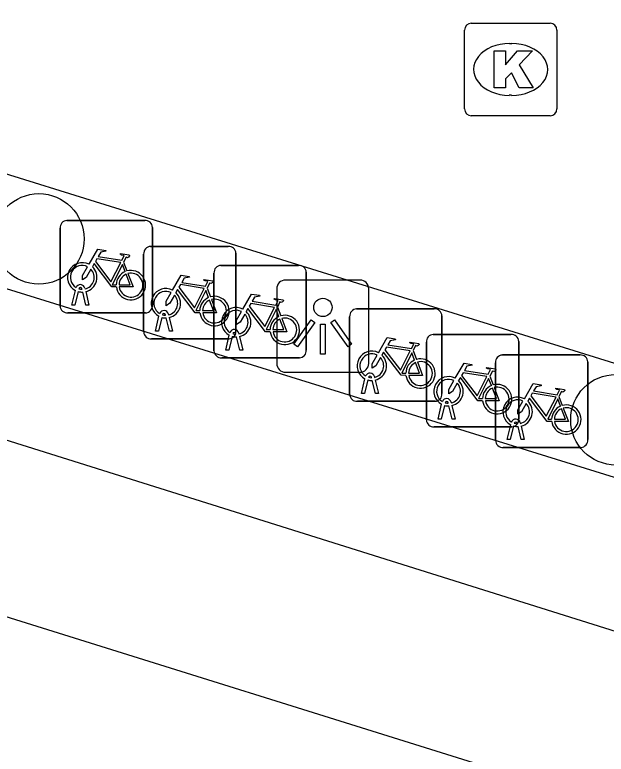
# Model space of a CAD drawing. Extents: x 160676 to 161153, y 383244 to 383713.
# Drawn here: x 161107.4 to 161113.8, y 383458.93 to 383466.92 of the extents above; entities that cross this region are included whole.
import ezdxf

# ---------------------------------------------------------------- set-up
doc = ezdxf.new("R2010")
doc.units = 0
for name, color, linetype in [('IMGEO_Boom', 7, 'Continuous'), ('IMGEO_Fietsenrek', 7, 'Continuous'), ('IMGEO_Fietspad_gesloten', 7, 'Continuous'), ('IMGEO_Kolk', 7, 'Continuous'), ('IMGEO_Lichtpunt', 7, 'Continuous'), ('IMGEO_Rijbaan_lokaal_open', 7, 'Continuous')]:
    doc.layers.add(name, color=color, linetype=linetype)

msp = doc.modelspace()

# ---------------------------------------------------------------- linework, layer by layer
at = {"layer": 'IMGEO_Boom'}
for centre in [(161107.664, 383464.501), (161113.907, 383462.545)]:
    msp.add_circle(centre, 0.4892, dxfattribs=at)
at = {"layer": 'IMGEO_Fietsenrek'}
for p, q in [((161107.9679, 383464.6995), (161108.8088, 383464.6995)), ((161108.8088, 383464.6995), (161107.9679, 383464.6995)), ((161107.8935, 383463.7749), (161107.8935, 383464.6158)), ((161107.8935, 383464.6158), (161107.8935, 383463.7749)), ((161108.8925, 383464.6251), (161108.8925, 383463.7842)), ((161108.8925, 383463.7842), (161108.8925, 383464.6251)), ((161108.8719, 383464.4195), (161109.7128, 383464.4195)), ((161109.7128, 383464.4195), (161108.8719, 383464.4195)), ((161108.7975, 383463.4949), (161108.7975, 383464.3358)), ((161108.7975, 383464.3358), (161108.7975, 383463.4949)), ((161109.7965, 383464.3451), (161109.7965, 383463.5042)), ((161109.7965, 383463.5042), (161109.7965, 383464.3451)), ((161108.5802, 383464.2492), (161108.6165, 383464.154)), ((161109.6329, 383464.2145), (161110.4738, 383464.2145)), ((161110.4738, 383464.2145), (161109.6329, 383464.2145)), ((161109.5585, 383463.2899), (161109.5585, 383464.1308)), ((161109.5585, 383464.1308), (161109.5585, 383463.2899)), ((161110.5575, 383464.1401), (161110.5575, 383463.2992)), ((161110.5575, 383463.2992), (161110.5575, 383464.1401)), ((161108.1309, 383463.9559), (161108.1299, 383463.9602)), ((161108.1616, 383463.9674), (161108.1634, 383463.9595)), ((161109.4842, 383463.9692), (161109.5205, 383463.874)), ((161108.0205, 383463.7843), (161108.0588, 383463.9443)), ((161108.0892, 383463.9321), (161108.0539, 383463.7843)), ((161108.172, 383463.7843), (161108.1381, 383463.926)), ((161108.1704, 383463.9303), (161108.2054, 383463.7843)), ((161108.0539, 383463.7843), (161108.0205, 383463.7843)), ((161108.2054, 383463.7843), (161108.172, 383463.7843)), ((161110.2452, 383463.7642), (161110.2815, 383463.669)), ((161111.1009, 383463.7435), (161111.9418, 383463.7435)), ((161111.9418, 383463.7435), (161111.1009, 383463.7435)), ((161108.8181, 383463.7005), (161107.9772, 383463.7005)), ((161107.9772, 383463.7005), (161108.8181, 383463.7005)), ((161108.9245, 383463.5043), (161108.9628, 383463.6643)), ((161108.9932, 383463.6521), (161108.9579, 383463.5043)), ((161109.0349, 383463.6759), (161109.0339, 383463.6802)), ((161109.076, 383463.5043), (161109.0421, 383463.646)), ((161109.0656, 383463.6874), (161109.0674, 383463.6795)), ((161109.0744, 383463.6503), (161109.1094, 383463.5043)), ((161111.0265, 383462.8189), (161111.0265, 383463.6598)), ((161111.0265, 383463.6598), (161111.0265, 383462.8189)), ((161112.0255, 383463.6691), (161112.0255, 383462.8282)), ((161112.0255, 383462.8282), (161112.0255, 383463.6691)), ((161108.9579, 383463.5043), (161108.9245, 383463.5043)), ((161109.1094, 383463.5043), (161109.076, 383463.5043)), ((161109.7959, 383463.4709), (161109.7949, 383463.4752)), ((161109.8266, 383463.4824), (161109.8284, 383463.4745)), ((161111.9309, 383463.4675), (161112.7718, 383463.4675)), ((161112.7718, 383463.4675), (161111.9309, 383463.4675)), ((161109.7221, 383463.4205), (161108.8812, 383463.4205)), ((161108.8812, 383463.4205), (161109.7221, 383463.4205)), ((161109.6855, 383463.2993), (161109.7238, 383463.4593)), ((161109.7542, 383463.4471), (161109.7189, 383463.2993)), ((161109.837, 383463.2993), (161109.8031, 383463.441)), ((161109.8354, 383463.4453), (161109.8704, 383463.2993)), ((161112.8555, 383463.3931), (161112.8555, 383462.5522)), ((161112.8555, 383462.5522), (161112.8555, 383463.3931)), ((161111.8565, 383462.5429), (161111.8565, 383463.3838)), ((161111.8565, 383463.3838), (161111.8565, 383462.5429)), ((161109.7189, 383463.2993), (161109.6855, 383463.2993)), ((161109.8704, 383463.2993), (161109.837, 383463.2993)), ((161111.7132, 383463.2932), (161111.7495, 383463.198)), ((161112.6789, 383463.2455), (161113.5198, 383463.2455)), ((161113.5198, 383463.2455), (161112.6789, 383463.2455)), ((161110.4831, 383463.2155), (161109.6422, 383463.2155)), ((161109.6422, 383463.2155), (161110.4831, 383463.2155)), ((161112.6045, 383462.3209), (161112.6045, 383463.1618)), ((161112.6045, 383463.1618), (161112.6045, 383462.3209)), ((161113.6035, 383463.1711), (161113.6035, 383462.3302)), ((161113.6035, 383462.3302), (161113.6035, 383463.1711)), ((161111.1535, 383462.8283), (161111.1918, 383462.9883)), ((161111.2639, 383462.9999), (161111.2629, 383463.0042)), ((161111.2946, 383463.0114), (161111.2964, 383463.0035)), ((161112.5432, 383463.0172), (161112.5795, 383462.922)), ((161111.2222, 383462.9761), (161111.1869, 383462.8283)), ((161111.305, 383462.8283), (161111.2711, 383462.97)), ((161111.3034, 383462.9743), (161111.3384, 383462.8283)), ((161111.1869, 383462.8283), (161111.1535, 383462.8283)), ((161111.3384, 383462.8283), (161111.305, 383462.8283)), ((161113.2912, 383462.7952), (161113.3275, 383462.7)), ((161111.9511, 383462.7445), (161111.1102, 383462.7445)), ((161111.1102, 383462.7445), (161111.9511, 383462.7445)), ((161111.9835, 383462.5523), (161112.0218, 383462.7123)), ((161112.0522, 383462.7001), (161112.0169, 383462.5523)), ((161112.0939, 383462.7239), (161112.0929, 383462.7282)), ((161112.135, 383462.5523), (161112.1011, 383462.694)), ((161112.1246, 383462.7354), (161112.1264, 383462.7275)), ((161112.1334, 383462.6983), (161112.1684, 383462.5523)), ((161112.0169, 383462.5523), (161111.9835, 383462.5523)), ((161112.1684, 383462.5523), (161112.135, 383462.5523)), ((161112.8726, 383462.5134), (161112.8744, 383462.5055)), ((161112.7811, 383462.4685), (161111.9402, 383462.4685)), ((161111.9402, 383462.4685), (161112.7811, 383462.4685)), ((161112.7315, 383462.3303), (161112.7698, 383462.4903)), ((161112.8002, 383462.4781), (161112.7649, 383462.3303)), ((161112.8419, 383462.5019), (161112.8409, 383462.5062)), ((161112.883, 383462.3303), (161112.8491, 383462.472)), ((161112.8814, 383462.4763), (161112.9164, 383462.3303)), ((161112.7649, 383462.3303), (161112.7315, 383462.3303)), ((161112.9164, 383462.3303), (161112.883, 383462.3303)), ((161113.5291, 383462.2465), (161112.6882, 383462.2465)), ((161112.6882, 383462.2465), (161113.5291, 383462.2465))]:
    msp.add_line(p, q, dxfattribs=at)
for points in [[(161108.2061, 383464.2262), (161108.3008, 383464.3897), (161108.387, 383464.3759), (161108.3887, 383464.3672), (161108.3326, 383464.3563), (161108.3064, 383464.311), (161108.5616, 383464.2702)], [(161108.5487, 383464.245), (161108.2919, 383464.286), (161108.2752, 383464.2572), (161108.4422, 383464.0369), (161108.5487, 383464.245)], [(161108.5616, 383464.2702), (161108.5866, 383464.319), (161108.5815, 383464.323), (161108.5583, 383464.3267), (161108.5456, 383464.3342), (161108.5446, 383464.3373), (161108.5468, 383464.3419), (161108.6416, 383464.3268), (161108.6439, 383464.3165), (161108.6345, 383464.3041), (161108.6221, 383464.2977), (161108.6076, 383464.3039), (161108.5802, 383464.2492)], [(161108.2268, 383464.1737), (161108.1752, 383464.0845), (161108.1353, 383464.0585), (161108.1365, 383464.106), (161108.191, 383464.2002)], [(161108.5018, 383463.9815), (161108.4521, 383463.9816), (161108.2614, 383464.2333), (161108.2424, 383464.2005)], [(161108.5967, 383464.147), (161108.5674, 383464.2238), (161108.458, 383464.0057), (161108.5007, 383464.0056)], [(161108.5307, 383464.0055), (161108.6506, 383464.0053), (161108.6074, 383464.1189)], [(161108.6272, 383464.1258), (161108.6822, 383463.9812), (161108.5321, 383463.9815)], [(161109.1101, 383463.9462), (161109.2048, 383464.1097), (161109.291, 383464.0959), (161109.2927, 383464.0872), (161109.2366, 383464.0763), (161109.2104, 383464.031), (161109.4656, 383463.9902)], [(161109.4656, 383463.9902), (161109.4906, 383464.039), (161109.4855, 383464.043), (161109.4623, 383464.0467), (161109.4496, 383464.0542), (161109.4486, 383464.0573), (161109.4508, 383464.0619), (161109.5456, 383464.0468), (161109.5479, 383464.0365), (161109.5385, 383464.0241), (161109.5261, 383464.0177), (161109.5116, 383464.0239), (161109.4842, 383463.9692)], [(161109.4058, 383463.7015), (161109.3561, 383463.7016), (161109.1654, 383463.9533), (161109.1464, 383463.9205)], [(161109.4527, 383463.965), (161109.1959, 383464.006), (161109.1792, 383463.9772), (161109.3462, 383463.7569), (161109.4527, 383463.965)], [(161109.1308, 383463.8937), (161109.0792, 383463.8045), (161109.0393, 383463.7785), (161109.0405, 383463.826), (161109.095, 383463.9202)], [(161109.5007, 383463.867), (161109.4714, 383463.9438), (161109.362, 383463.7257), (161109.4047, 383463.7256)], [(161109.8711, 383463.7412), (161109.9658, 383463.9047), (161110.052, 383463.8909), (161110.0537, 383463.8822), (161109.9976, 383463.8713), (161109.9714, 383463.826), (161110.2266, 383463.7852)], [(161109.4347, 383463.7255), (161109.5546, 383463.7253), (161109.5114, 383463.8389)], [(161109.5312, 383463.8458), (161109.5862, 383463.7012), (161109.4361, 383463.7015)], [(161110.2137, 383463.76), (161109.9569, 383463.801), (161109.9402, 383463.7722), (161110.1072, 383463.5519), (161110.2137, 383463.76)], [(161110.2266, 383463.7852), (161110.2516, 383463.834), (161110.2465, 383463.838), (161110.2233, 383463.8417), (161110.2106, 383463.8492), (161110.2096, 383463.8523), (161110.2118, 383463.8569), (161110.3066, 383463.8418), (161110.3089, 383463.8315), (161110.2995, 383463.8191), (161110.2871, 383463.8127), (161110.2726, 383463.8189), (161110.2452, 383463.7642)], [(161109.8918, 383463.6887), (161109.8402, 383463.5995), (161109.8003, 383463.5735), (161109.8015, 383463.621), (161109.856, 383463.7152)], [(161110.1668, 383463.4965), (161110.1171, 383463.4966), (161109.9264, 383463.7483), (161109.9074, 383463.7155)], [(161110.2617, 383463.662), (161110.2324, 383463.7388), (161110.123, 383463.5207), (161110.1657, 383463.5206)], [(161110.1957, 383463.5205), (161110.3156, 383463.5203), (161110.2724, 383463.6339)], [(161110.2922, 383463.6408), (161110.3472, 383463.4962), (161110.1971, 383463.4965)], [(161111.3391, 383463.2702), (161111.4338, 383463.4337), (161111.52, 383463.4199), (161111.5217, 383463.4112), (161111.4656, 383463.4003), (161111.4394, 383463.355), (161111.6946, 383463.3142)], [(161111.6946, 383463.3142), (161111.7196, 383463.363), (161111.7145, 383463.367), (161111.6913, 383463.3707), (161111.6786, 383463.3782), (161111.6776, 383463.3813), (161111.6798, 383463.3859), (161111.7746, 383463.3708), (161111.7769, 383463.3605), (161111.7675, 383463.3481), (161111.7551, 383463.3417), (161111.7406, 383463.3479), (161111.7132, 383463.2932)], [(161111.6817, 383463.289), (161111.4249, 383463.33), (161111.4082, 383463.3012), (161111.5752, 383463.0809), (161111.6817, 383463.289)], [(161111.3598, 383463.2177), (161111.3082, 383463.1285), (161111.2683, 383463.1025), (161111.2695, 383463.15), (161111.324, 383463.2442)], [(161111.6348, 383463.0255), (161111.5851, 383463.0256), (161111.3944, 383463.2773), (161111.3754, 383463.2445)], [(161111.7297, 383463.191), (161111.7004, 383463.2678), (161111.591, 383463.0497), (161111.6337, 383463.0496)], [(161111.6637, 383463.0495), (161111.7836, 383463.0493), (161111.7404, 383463.1629)], [(161111.7602, 383463.1698), (161111.8152, 383463.0252), (161111.6651, 383463.0255)], [(161112.1691, 383462.9942), (161112.2638, 383463.1577), (161112.35, 383463.1439), (161112.3517, 383463.1352), (161112.2956, 383463.1243), (161112.2694, 383463.079), (161112.5246, 383463.0382)], [(161112.5246, 383463.0382), (161112.5496, 383463.087), (161112.5445, 383463.091), (161112.5213, 383463.0947), (161112.5086, 383463.1022), (161112.5076, 383463.1053), (161112.5098, 383463.1099), (161112.6046, 383463.0948), (161112.6069, 383463.0845), (161112.5975, 383463.0721), (161112.5851, 383463.0657), (161112.5706, 383463.0719), (161112.5432, 383463.0172)], [(161112.4648, 383462.7495), (161112.4151, 383462.7496), (161112.2244, 383463.0013), (161112.2054, 383462.9685)], [(161112.5117, 383463.013), (161112.2549, 383463.054), (161112.2382, 383463.0252), (161112.4052, 383462.8049), (161112.5117, 383463.013)], [(161112.5597, 383462.915), (161112.5304, 383462.9918), (161112.421, 383462.7737), (161112.4637, 383462.7736)], [(161112.1898, 383462.9417), (161112.1382, 383462.8525), (161112.0983, 383462.8265), (161112.0995, 383462.874), (161112.154, 383462.9682)], [(161112.9171, 383462.7722), (161113.0118, 383462.9357), (161113.098, 383462.9219), (161113.0997, 383462.9132), (161113.0436, 383462.9023), (161113.0174, 383462.857), (161113.2726, 383462.8162)], [(161112.4937, 383462.7735), (161112.6136, 383462.7733), (161112.5704, 383462.8869)], [(161112.5902, 383462.8938), (161112.6452, 383462.7492), (161112.4951, 383462.7495)], [(161113.2597, 383462.791), (161113.0029, 383462.832), (161112.9862, 383462.8032), (161113.1532, 383462.5829), (161113.2597, 383462.791)], [(161113.2726, 383462.8162), (161113.2976, 383462.865), (161113.2925, 383462.869), (161113.2693, 383462.8727), (161113.2566, 383462.8802), (161113.2556, 383462.8833), (161113.2578, 383462.8879), (161113.3526, 383462.8728), (161113.3549, 383462.8625), (161113.3455, 383462.8501), (161113.3331, 383462.8437), (161113.3186, 383462.8499), (161113.2912, 383462.7952)], [(161112.9378, 383462.7197), (161112.8862, 383462.6305), (161112.8463, 383462.6045), (161112.8475, 383462.652), (161112.902, 383462.7462)], [(161113.2128, 383462.5275), (161113.1631, 383462.5276), (161112.9724, 383462.7793), (161112.9534, 383462.7465)], [(161113.3077, 383462.693), (161113.2784, 383462.7698), (161113.169, 383462.5517), (161113.2117, 383462.5516)], [(161113.3382, 383462.6718), (161113.3932, 383462.5272), (161113.2431, 383462.5275)], [(161113.2417, 383462.5515), (161113.3616, 383462.5513), (161113.3184, 383462.6649)]]:
    msp.add_lwpolyline(points, dxfattribs=at)
for centre, radius, start, end in [((161107.9712, 383464.6216), 0.0779, 92.4484, 184.28452), ((161107.9712, 383464.6216), 0.0779, 92.4484, 184.28452), ((161108.8146, 383464.6218), 0.0779, 2.4484, 94.28452), ((161108.8146, 383464.6218), 0.0779, 2.4484, 94.28452), ((161108.8752, 383464.3416), 0.0779, 92.4484, 184.28452), ((161108.8752, 383464.3416), 0.0779, 92.4484, 184.28452), ((161109.7186, 383464.3418), 0.0779, 2.4484, 94.28452), ((161109.7186, 383464.3418), 0.0779, 2.4484, 94.28452), ((161108.1331, 383464.0849), 0.159, 62.67661, 242.13685), ((161108.1331, 383464.0849), 0.129, 63.31916, 238.90302), ((161108.1331, 383464.0849), 0.159, 283.5766, 46.60424), ((161109.6362, 383464.1366), 0.0779, 92.4484, 184.28452), ((161109.6362, 383464.1366), 0.0779, 92.4484, 184.28452), ((161110.4796, 383464.1368), 0.0779, 2.4484, 94.28452), ((161110.4796, 383464.1368), 0.0779, 2.4484, 94.28452), ((161108.1331, 383464.0849), 0.129, 283.60429, 43.43025), ((161108.6597, 383464.0009), 0.159, 113.3408, 178.32165), ((161108.6597, 383464.0009), 0.159, 187.0065, 105.77075), ((161108.6597, 383464.0009), 0.129, 113.92302, 177.95563), ((161108.6597, 383464.0009), 0.129, 188.67146, 104.58832), ((161108.1129, 383463.9563), 0.0499, 12.8025, 158.69338), ((161108.1129, 383463.9563), 0.0174, 12.8025, 163.45023), ((161108.1331, 383464.0849), 0.129, 253.41502, 269.02044), ((161109.0371, 383463.8049), 0.159, 62.67661, 242.13685), ((161108.1331, 383464.0849), 0.159, 253.99666, 271.78671), ((161109.0371, 383463.8049), 0.129, 63.31916, 238.90302), ((161109.0371, 383463.8049), 0.129, 283.60429, 43.43025), ((161109.0371, 383463.8049), 0.159, 283.5766, 46.60424), ((161109.5637, 383463.7209), 0.159, 113.3408, 178.32165), ((161109.5637, 383463.7209), 0.159, 187.0065, 105.77075), ((161109.5637, 383463.7209), 0.129, 113.92302, 177.95563), ((161109.5637, 383463.7209), 0.129, 188.67146, 104.58832), ((161107.9714, 383463.7782), 0.0779, 182.4484, 274.28452), ((161107.9714, 383463.7782), 0.0779, 182.4484, 274.28452), ((161108.8148, 383463.7784), 0.0779, 272.4484, 4.28452), ((161108.8148, 383463.7784), 0.0779, 272.4484, 4.28452), ((161109.0169, 383463.6763), 0.0499, 12.8025, 158.69338), ((161109.7981, 383463.5999), 0.159, 62.67661, 242.13685), ((161109.7981, 383463.5999), 0.129, 63.31916, 238.90302), ((161109.7981, 383463.5999), 0.159, 283.5766, 46.60424), ((161111.1042, 383463.6656), 0.0779, 92.4484, 184.28452), ((161111.1042, 383463.6656), 0.0779, 92.4484, 184.28452), ((161111.9476, 383463.6658), 0.0779, 2.4484, 94.28452), ((161111.9476, 383463.6658), 0.0779, 2.4484, 94.28452), ((161109.0371, 383463.8049), 0.159, 253.99666, 271.78671), ((161109.0169, 383463.6763), 0.0174, 12.8025, 163.45023), ((161109.0371, 383463.8049), 0.129, 253.41502, 269.02044), ((161109.7981, 383463.5999), 0.129, 283.60429, 43.43025), ((161110.3247, 383463.5159), 0.159, 113.3408, 178.32165), ((161110.3247, 383463.5159), 0.159, 187.0065, 105.77075), ((161110.3247, 383463.5159), 0.129, 113.92302, 177.95563), ((161110.3247, 383463.5159), 0.129, 188.67146, 104.58832), ((161108.8754, 383463.4982), 0.0779, 182.4484, 274.28452), ((161108.8754, 383463.4982), 0.0779, 182.4484, 274.28452), ((161109.7188, 383463.4984), 0.0779, 272.4484, 4.28452), ((161109.7188, 383463.4984), 0.0779, 272.4484, 4.28452), ((161109.7779, 383463.4713), 0.0499, 12.8025, 158.69338), ((161109.7779, 383463.4713), 0.0174, 12.8025, 163.45023), ((161109.7981, 383463.5999), 0.129, 253.41502, 269.02044), ((161111.9342, 383463.3896), 0.0779, 92.4484, 184.28452), ((161111.9342, 383463.3896), 0.0779, 92.4484, 184.28452), ((161112.7776, 383463.3898), 0.0779, 2.4484, 94.28452), ((161112.7776, 383463.3898), 0.0779, 2.4484, 94.28452), ((161109.7981, 383463.5999), 0.159, 253.99666, 271.78671), ((161109.6364, 383463.2932), 0.0779, 182.4484, 274.28452), ((161109.6364, 383463.2932), 0.0779, 182.4484, 274.28452), ((161110.4798, 383463.2934), 0.0779, 272.4484, 4.28452), ((161110.4798, 383463.2934), 0.0779, 272.4484, 4.28452), ((161111.2661, 383463.1289), 0.159, 62.67661, 242.13685), ((161111.2661, 383463.1289), 0.129, 63.31916, 238.90302), ((161111.2661, 383463.1289), 0.159, 283.5766, 46.60424), ((161112.6822, 383463.1676), 0.0779, 92.4484, 184.28452), ((161112.6822, 383463.1676), 0.0779, 92.4484, 184.28452), ((161113.5256, 383463.1678), 0.0779, 2.4484, 94.28452), ((161113.5256, 383463.1678), 0.0779, 2.4484, 94.28452), ((161111.2661, 383463.1289), 0.129, 283.60429, 43.43025), ((161111.7927, 383463.0449), 0.159, 113.3408, 178.32165), ((161111.7927, 383463.0449), 0.159, 187.0065, 105.77075), ((161111.7927, 383463.0449), 0.129, 113.92302, 177.95563), ((161111.7927, 383463.0449), 0.129, 188.67146, 104.58832), ((161111.2459, 383463.0003), 0.0499, 12.8025, 158.69338), ((161111.2459, 383463.0003), 0.0174, 12.8025, 163.45023), ((161111.2661, 383463.1289), 0.129, 253.41502, 269.02044), ((161112.0961, 383462.8529), 0.159, 62.67661, 242.13685), ((161111.2661, 383463.1289), 0.159, 253.99666, 271.78671), ((161112.0961, 383462.8529), 0.129, 63.31916, 238.90302), ((161112.0961, 383462.8529), 0.129, 283.60429, 43.43025), ((161112.0961, 383462.8529), 0.159, 283.5766, 46.60424), ((161112.6227, 383462.7689), 0.159, 113.3408, 178.32165), ((161112.6227, 383462.7689), 0.159, 187.0065, 105.77075), ((161111.9478, 383462.8224), 0.0779, 272.4484, 4.28452), ((161111.9478, 383462.8224), 0.0779, 272.4484, 4.28452), ((161112.6227, 383462.7689), 0.129, 113.92302, 177.95563), ((161112.6227, 383462.7689), 0.129, 188.67146, 104.58832), ((161111.1044, 383462.8222), 0.0779, 182.4484, 274.28452), ((161111.1044, 383462.8222), 0.0779, 182.4484, 274.28452), ((161112.0759, 383462.7243), 0.0499, 12.8025, 158.69338), ((161112.8441, 383462.6309), 0.159, 62.67661, 242.13685), ((161112.8441, 383462.6309), 0.129, 63.31916, 238.90302), ((161112.8441, 383462.6309), 0.159, 283.5766, 46.60424), ((161112.0961, 383462.8529), 0.159, 253.99666, 271.78671), ((161112.0759, 383462.7243), 0.0174, 12.8025, 163.45023), ((161112.0961, 383462.8529), 0.129, 253.41502, 269.02044), ((161112.8441, 383462.6309), 0.129, 283.60429, 43.43025), ((161113.3707, 383462.5469), 0.159, 113.3408, 178.32165), ((161113.3707, 383462.5469), 0.159, 187.0065, 105.77075), ((161113.3707, 383462.5469), 0.129, 188.67146, 104.58832), ((161113.3707, 383462.5469), 0.129, 113.92302, 177.95563), ((161111.9344, 383462.5462), 0.0779, 182.4484, 274.28452), ((161111.9344, 383462.5462), 0.0779, 182.4484, 274.28452), ((161112.8239, 383462.5023), 0.0499, 12.8025, 158.69338), ((161112.7778, 383462.5464), 0.0779, 272.4484, 4.28452), ((161112.7778, 383462.5464), 0.0779, 272.4484, 4.28452), ((161112.8239, 383462.5023), 0.0174, 12.8025, 163.45023), ((161112.8441, 383462.6309), 0.129, 253.41502, 269.02044), ((161112.8441, 383462.6309), 0.159, 253.99666, 271.78671), ((161112.6824, 383462.3242), 0.0779, 182.4484, 274.28452), ((161112.6824, 383462.3242), 0.0779, 182.4484, 274.28452), ((161113.5258, 383462.3244), 0.0779, 272.4484, 4.28452), ((161113.5258, 383462.3244), 0.0779, 272.4484, 4.28452)]:
    msp.add_arc(centre, radius, start, end, dxfattribs=at)
at = {"layer": 'IMGEO_Fietspad_gesloten'}
msp.add_lwpolyline([(161089.617, 383465.938), (161116.681, 383457.491), (161117.138, 383457.349)], dxfattribs=at)
at = {"layer": 'IMGEO_Kolk'}
for p, q in [((161112.3429, 383466.8335), (161113.1951, 383466.8335)), ((161112.2685, 383465.9069), (161112.2685, 383466.7591)), ((161113.2695, 383466.7591), (161113.2695, 383465.9069)), ((161112.7565, 383466.6127), (161112.7815, 383466.6127)), ((161112.7785, 383466.0533), (161112.7536, 383466.0533)), ((161113.1951, 383465.8325), (161112.3429, 383465.8325))]:
    msp.add_line(p, q, dxfattribs=at)
for points in [[(161112.3429, 383466.8335), (161113.1951, 383466.8335)], [(161112.2685, 383465.9069), (161112.2685, 383466.7591)], [(161113.2695, 383466.7591), (161113.2695, 383465.9069)], [(161112.5887, 383466.533), (161112.7122, 383466.533), (161112.7122, 383466.3818), (161112.8418, 383466.533), (161113.0064, 383466.533), (161112.8603, 383466.3821), (161113.0129, 383466.133), (161112.8606, 383466.133), (161112.7763, 383466.2972), (161112.7122, 383466.2302), (161112.7122, 383466.133), (161112.5887, 383466.133), (161112.5887, 383466.533)], [(161113.1951, 383465.8325), (161112.3429, 383465.8325)]]:
    msp.add_lwpolyline(points, dxfattribs=at)
for centre, start, end in [((161112.345, 383466.757), 91.55205, 178.44795), ((161112.345, 383466.757), 91.55205, 178.44795), ((161113.193, 383466.757), 1.55205, 88.44795), ((161113.193, 383466.757), 1.55205, 88.44795), ((161112.345, 383465.909), 181.55205, 268.44795), ((161112.345, 383465.909), 181.55205, 268.44795), ((161113.193, 383465.909), 271.55205, 358.44795), ((161113.193, 383465.909), 271.55205, 358.44795)]:
    msp.add_arc(centre, 0.0765, start, end, dxfattribs=at)
for centre, major_axis, ratio, start_param, end_param in [((161112.755, 383466.333), (-0.3872, 0.002), 0.722429, 4.712389, 7.853982), ((161112.78, 383466.333), (-0.3901, 0.002), 0.717154, 1.570796, 4.712389)]:
    msp.add_ellipse(centre, major_axis=major_axis, ratio=ratio, start_param=start_param, end_param=end_param, dxfattribs=at)
at = {"layer": 'IMGEO_Lichtpunt'}
for p, q in [((161111.1386, 383464.0561), (161110.3315, 383464.0561)), ((161111.1386, 383464.0561), (161110.3315, 383464.0561)), ((161110.2368, 383463.9615), (161110.2368, 383463.1543)), ((161110.2368, 383463.9615), (161110.2368, 383463.1543)), ((161111.2333, 383463.1543), (161111.2333, 383463.9615)), ((161111.2333, 383463.1543), (161111.2333, 383463.9615)), ((161110.3315, 383463.0597), (161111.1386, 383463.0597)), ((161110.3315, 383463.0597), (161111.1386, 383463.0597))]:
    msp.add_line(p, q, dxfattribs=at)
for points in [[(161110.6112, 383463.6248), (161110.6497, 383463.5973), (161110.4624, 383463.3349), (161110.4239, 383463.3624), (161110.6112, 383463.6248)], [(161110.7127, 383463.5771), (161110.76, 383463.5771), (161110.76, 383463.2547), (161110.7127, 383463.2547), (161110.7127, 383463.5771)], [(161110.8226, 383463.5971), (161110.8612, 383463.6245), (161111.0479, 383463.3616), (161111.0093, 383463.3342), (161110.8226, 383463.5971)]]:
    msp.add_lwpolyline(points, dxfattribs=at)
msp.add_circle((161110.7364, 383463.7594), 0.0994, dxfattribs=at)
for centre, start, end in [((161110.3315, 383463.9615), 90, 180), ((161110.3315, 383463.9615), 90, 180), ((161111.1386, 383463.9615), 0, 90), ((161111.1386, 383463.9615), 0, 90), ((161110.3315, 383463.1543), 180, 270), ((161110.3315, 383463.1543), 180, 270), ((161111.1386, 383463.1543), 270, 0), ((161111.1386, 383463.1543), 270, 360)]:
    msp.add_arc(centre, 0.0946, start, end, dxfattribs=at)
at = {"layer": 'IMGEO_Rijbaan_lokaal_open'}
for points in [[(161117.721, 383459.056), (161117.222, 383459.213), (161077.255, 383471.761), (161076.702, 383470.014)], [(161117.701, 383460.741), (161118.043, 383461.862), (161097.464, 383468.269), (161097.124, 383467.127), (161117.701, 383460.741)]]:
    msp.add_lwpolyline(points, dxfattribs=at)

doc.saveas('drawing.dxf')
